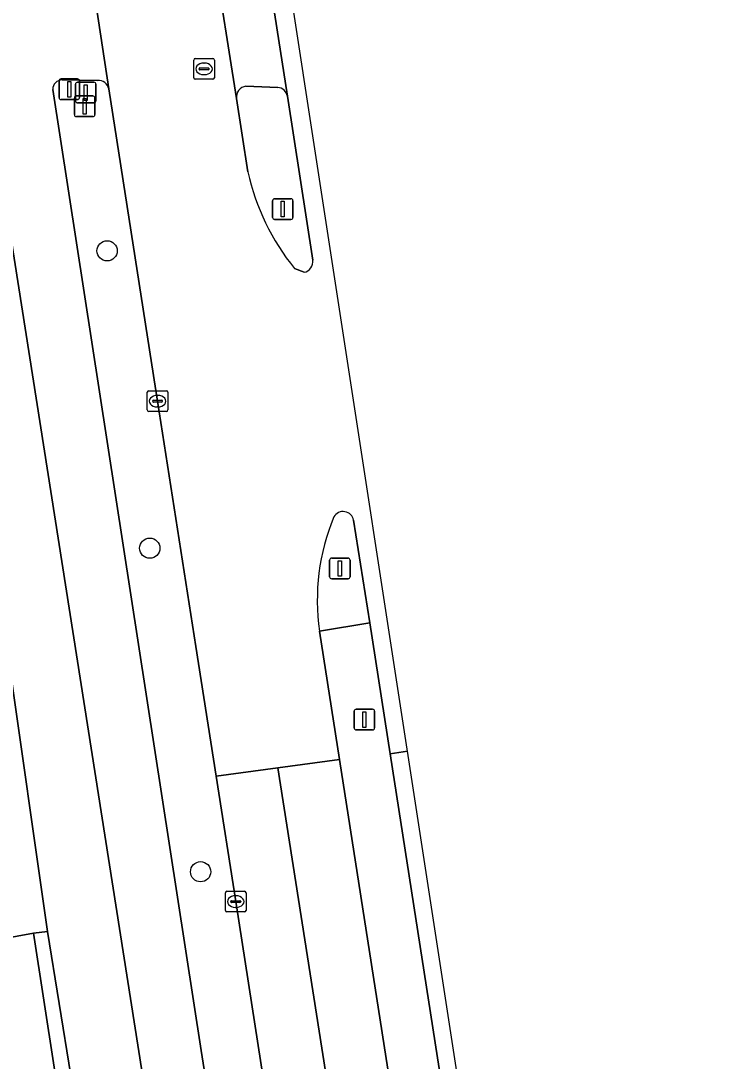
# Model space of a CAD drawing. Extents: x 160077 to 160948, y 386481 to 387498.
# Drawn here: x 160895.8 to 160929.7, y 386690.5 to 386740.8 of the extents above; entities that cross this region are included whole.
import ezdxf

# ---------------------------------------------------------------- set-up
doc = ezdxf.new("R2010")
doc.units = 0
for name, color, linetype in [('IMGEO_Berm_groen', 7, 'Continuous'), ('IMGEO_Boom', 7, 'Continuous'), ('IMGEO_Fietspad_gesloten', 7, 'Continuous'), ('IMGEO_Fietspad_open', 7, 'Continuous'), ('IMGEO_Groenvoorziening', 7, 'Continuous'), ('IMGEO_Haag', 7, 'Continuous'), ('IMGEO_Kolk', 7, 'Continuous'), ('IMGEO_Lichtmast', 7, 'Continuous'), ('IMGEO_Rijbaan_lokaal_gesloten', 7, 'Continuous'), ('IMGEO_Rioolput', 7, 'Continuous'), ('IMGEO_Verkeersbordpaal', 7, 'Continuous'), ('IMGEO_Verkeerseiland_open', 7, 'Continuous'), ('IMGEO_Verkeersregelinstallatiepaal', 7, 'Continuous'), ('IMGEO_Voetpad_open', 7, 'Continuous')]:
    doc.layers.add(name, color=color, linetype=linetype)

msp = doc.modelspace()

# ---------------------------------------------------------------- linework, layer by layer
at = {"layer": 'IMGEO_Berm_groen'}
for points in [[(160899.542, 386737.945), (160897.825, 386737.976)], [(160897.369, 386737.508), (160904.547, 386691.056), (160907.917, 386669.794)], [(160905.269, 386704.322), (160904.292, 386710.582), (160902.441, 386722.446), (160900.083, 386737.54)], [(160919.87, 386665.664), (160913.686, 386705.403), (160912.703, 386711.723), (160910.272, 386711.332), (160911.241, 386705.121), (160917.504, 386664.971), (160926.397, 386608.154), (160926.545, 386606.95)], [(160908.51, 386660.887), (160909.184, 386661.008), (160909.078, 386680.121), (160908.823, 386681.535), (160906.216, 386698.255), (160905.269, 386704.322)]]:
    msp.add_lwpolyline(points, dxfattribs=at)
for centre, radius, start, end in [((160897.839, 386737.507), 0.47, 91.67, 179.8181), ((160899.578, 386737.429), 0.517, 12.3703, 93.9917)]:
    msp.add_arc(centre, radius, start, end, dxfattribs=at)
at = {"layer": 'IMGEO_Boom'}
for centre in [(160900, 386729.712), (160902.062, 386715.337), (160904.52, 386699.698)]:
    msp.add_circle(centre, 0.489, dxfattribs=at)
at = {"layer": 'IMGEO_Fietspad_gesloten'}
for points in [[(160877.584, 386864.482), (160877.321, 386866.217), (160874.337, 386865.738), (160875.587, 386857.71), (160893.595, 386741.462), (160905.557, 386665.372)], [(160900.083, 386737.54), (160899.474, 386741.567), (160896.656, 386741.665), (160896.196, 386744.497), (160887.606, 386799.639), (160878.692, 386857.53)], [(160897.825, 386737.976), (160899.542, 386737.945)], [(160907.917, 386669.794), (160904.547, 386691.056), (160897.369, 386737.508)]]:
    msp.add_lwpolyline(points, dxfattribs=at)
for centre, radius, start, end in [((160897.839, 386737.507), 0.47, 91.67, 179.8181), ((160899.578, 386737.429), 0.517, 12.3703, 93.9917)]:
    msp.add_arc(centre, radius, start, end, dxfattribs=at)
at = {"layer": 'IMGEO_Fietspad_open'}
for points in [[(160905.147, 386744.116), (160906.258, 386737.073)], [(160908.716, 386737.184), (160907.682, 386743.81)], [(160906.708, 386737.674), (160908.25, 386737.611)]]:
    msp.add_lwpolyline(points, dxfattribs=at)
for centre, radius, start, end in [((160906.784, 386737.148), 0.531, 98.2269, 188.1248), ((160908.211, 386737.101), 0.511, 9.3294, 85.672)]:
    msp.add_arc(centre, radius, start, end, dxfattribs=at)
at = {"layer": 'IMGEO_Groenvoorziening'}
for points in [[(160893.377, 386711.381), (160887.176, 386711.697), (160885.313, 386700.781), (160885.867, 386695.239), (160888.959, 386695.352), (160896.449, 386696.733), (160897.116, 386696.815), (160895.208, 386710.246)], [(160896.449, 386696.733), (160888.959, 386695.352), (160885.28, 386608.177), (160891.657, 386607.918), (160891.698, 386608.749), (160896.742, 386608.572), (160901.347, 386608.411), (160901.328, 386607.526), (160908.775, 386607.224), (160901.675, 386654.025)], [(160897.116, 386696.815), (160896.449, 386696.733), (160901.498, 386663.925)], [(160901.498, 386663.925), (160896.449, 386696.733)], [(160902.35, 386664.385), (160900.422, 386676.33), (160899.395, 386682.694), (160898.239, 386689.852), (160897.116, 386696.815)]]:
    msp.add_lwpolyline(points, dxfattribs=at)
at = {"layer": 'IMGEO_Haag'}
msp.add_lwpolyline([(160900.422, 386676.33), (160899.395, 386682.694), (160898.239, 386689.852), (160897.116, 386696.815), (160896.449, 386696.733), (160901.498, 386663.925)], dxfattribs=at)
at = {"layer": 'IMGEO_Kolk'}
for p, q in [((160901.94, 386722.02), (160901.94, 386722.872)), ((160902.015, 386722.946), (160902.867, 386722.946)), ((160902.428, 386722.726), (160902.453, 386722.726)), ((160902.941, 386722.872), (160902.941, 386722.02)), ((160902.199, 386722.44), (160902.199, 386722.452)), ((160902.637, 386722.403), (160902.239, 386722.403)), ((160902.242, 386722.489), (160902.64, 386722.489)), ((160902.451, 386722.166), (160902.426, 386722.166)), ((160902.683, 386722.452), (160902.683, 386722.44)), ((160902.867, 386721.946), (160902.015, 386721.946)), ((160905.715, 386697.829), (160905.715, 386698.681)), ((160905.79, 386698.755), (160906.642, 386698.755)), ((160906.203, 386698.535), (160906.228, 386698.535)), ((160906.716, 386698.681), (160906.716, 386697.829)), ((160905.974, 386698.249), (160905.974, 386698.261)), ((160906.412, 386698.212), (160906.014, 386698.212)), ((160906.017, 386698.298), (160906.415, 386698.298)), ((160906.226, 386697.975), (160906.201, 386697.975)), ((160906.458, 386698.261), (160906.458, 386698.249)), ((160906.642, 386697.755), (160905.79, 386697.755))]:
    msp.add_line(p, q, dxfattribs=at)
for points in [[(160901.94, 386722.02), (160901.94, 386722.872)], [(160902.015, 386722.946), (160902.867, 386722.946)], [(160902.941, 386722.872), (160902.941, 386722.02)], [(160902.867, 386721.946), (160902.015, 386721.946)], [(160905.715, 386697.829), (160905.715, 386698.681)], [(160905.79, 386698.755), (160906.642, 386698.755)], [(160906.716, 386698.681), (160906.716, 386697.829)], [(160906.642, 386697.755), (160905.79, 386697.755)]]:
    msp.add_lwpolyline(points, dxfattribs=at)
for centre, radius, start, end in [((160902.017, 386722.87), 0.0765, 91.552, 178.448), ((160902.017, 386722.87), 0.0765, 91.552, 178.448), ((160902.865, 386722.87), 0.0765, 1.552, 88.448), ((160902.865, 386722.87), 0.0765, 1.552, 88.448), ((160902.239, 386722.449), 0.0403, 85.8775, 175.7526), ((160902.236, 386722.439), 0.0366, 178.938, 274.7102), ((160902.64, 386722.446), 0.043, 264.8664, 352.4533), ((160902.644, 386722.451), 0.0386, 1.7309, 96.639), ((160902.017, 386722.022), 0.0765, 181.552, 268.448), ((160902.017, 386722.022), 0.0765, 181.552, 268.448), ((160902.865, 386722.022), 0.0765, 271.552, 358.448), ((160902.865, 386722.022), 0.0765, 271.552, 358.448), ((160905.792, 386698.679), 0.0765, 91.552, 178.448), ((160905.792, 386698.679), 0.0765, 91.552, 178.448), ((160906.64, 386698.679), 0.0765, 1.552, 88.448), ((160906.64, 386698.679), 0.0765, 1.552, 88.448), ((160906.014, 386698.258), 0.0403, 85.8775, 175.7526), ((160906.011, 386698.248), 0.0366, 178.938, 274.7102), ((160906.415, 386698.255), 0.043, 264.8664, 352.4533), ((160906.419, 386698.26), 0.0386, 1.7309, 96.639), ((160905.792, 386697.831), 0.0765, 181.552, 268.448), ((160905.792, 386697.831), 0.0765, 181.552, 268.448), ((160906.64, 386697.831), 0.0765, 271.552, 358.448), ((160906.64, 386697.831), 0.0765, 271.552, 358.448)]:
    msp.add_arc(centre, radius, start, end, dxfattribs=at)
for centre, major_axis, ratio, start_param, end_param in [((160902.427, 386722.446), (-0.387, 0.002), 0.722429, 4.712389, 7.853982), ((160902.452, 386722.446), (-0.39, 0.002), 0.717154, 1.570796, 4.712389), ((160906.202, 386698.255), (-0.387, 0.002), 0.722429, 4.712389, 7.853982), ((160906.227, 386698.255), (-0.39, 0.002), 0.717154, 1.570796, 4.712389)]:
    msp.add_ellipse(centre, major_axis=major_axis, ratio=ratio, start_param=start_param, end_param=end_param, dxfattribs=at)
at = {"layer": 'IMGEO_Lichtmast'}
for p, q in [((160907.995, 386731.331), (160907.995, 386732.131)), ((160907.995, 386732.131), (160907.995, 386731.331)), ((160908.095, 386732.231), (160908.885, 386732.231)), ((160908.885, 386732.231), (160908.095, 386732.231)), ((160908.985, 386732.131), (160908.985, 386731.331)), ((160908.985, 386731.331), (160908.985, 386732.131)), ((160908.885, 386731.231), (160908.095, 386731.231)), ((160908.095, 386731.231), (160908.885, 386731.231))]:
    msp.add_line(p, q, dxfattribs=at)
msp.add_lwpolyline([(160908.415, 386732.106), (160908.565, 386732.106), (160908.565, 386731.356), (160908.415, 386731.356), (160908.415, 386732.106)], dxfattribs=at)
for centre, start, end in [((160908.095, 386732.131), 90, 180), ((160908.095, 386732.131), 90, 180), ((160908.885, 386732.131), 0, 90), ((160908.885, 386732.131), 360, 90), ((160908.095, 386731.331), 180, 270), ((160908.095, 386731.331), 180, 270), ((160908.885, 386731.331), 270, 0), ((160908.885, 386731.331), 270, 0)]:
    msp.add_arc(centre, 0.1, start, end, dxfattribs=at)
at = {"layer": 'IMGEO_Rijbaan_lokaal_gesloten'}
for points in [[(160911.917, 386716.69), (160912.703, 386711.723), (160913.686, 386705.403), (160914.518, 386705.52), (160914.501, 386705.629), (160887.77, 386879.356), (160883.793, 386903.906), (160869.094, 386978.618), (160851.673, 387075.841), (160841.78, 387131.053)], [(160888.436, 386866.22), (160888.964, 386862.792), (160889.533, 386859.4), (160889.543, 386859.337), (160889.777, 386857.919), (160897.593, 386808.162), (160906.712, 386750), (160907.619, 386744.213), (160907.682, 386743.81), (160908.716, 386737.184), (160909.941, 386729.264)], [(160906.806, 386733.533), (160906.258, 386737.073), (160905.147, 386744.116), (160902.158, 386744.164), (160899.06, 386744.215), (160899.474, 386741.567), (160900.083, 386737.54), (160902.441, 386722.446), (160904.292, 386710.582), (160905.269, 386704.322), (160908.255, 386704.721), (160911.241, 386705.121), (160910.272, 386711.332)], [(160909.523, 386728.674), (160909.06, 386728.851)]]:
    msp.add_lwpolyline(points, dxfattribs=at)
for points in [[(160929.683, 386606.968), (160914.518, 386705.52), (160913.686, 386705.403), (160919.87, 386665.664), (160928.692, 386608.878), (160928.998, 386607.004)], [(160911.241, 386705.121), (160908.255, 386704.721), (160915.415, 386659.038), (160923.401, 386607.114), (160926.545, 386606.95), (160926.397, 386608.154), (160917.504, 386664.971)], [(160908.255, 386704.721), (160905.269, 386704.322), (160906.216, 386698.255), (160908.823, 386681.535), (160909.078, 386680.121), (160913.334, 386652.515), (160917.077, 386628.612), (160917.763, 386624.203), (160917.795, 386623.999), (160917.972, 386622.499), (160918.77, 386613.294), (160919.147, 386609.053), (160919.217, 386608.112), (160919.209, 386607.333), (160923.401, 386607.114), (160915.415, 386659.038)]]:
    msp.add_lwpolyline(points, close=True, dxfattribs=at)
for centre, radius, start, end in [((160917.87, 386735.976), 11.331, 192.4511, 218.963), ((160909.415, 386729.194), 0.531, 281.7809, 7.5859), ((160911.41, 386716.595), 0.515, 10.5765, 150.6544), ((160920.503, 386712.855), 10.344, 157.2931, 188.4671)]:
    msp.add_arc(centre, radius, start, end, dxfattribs=at)
at = {"layer": 'IMGEO_Rioolput'}
for p, q in [((160904.185, 386738.082), (160904.185, 386738.934)), ((160904.26, 386739.008), (160905.112, 386739.008)), ((160904.673, 386738.788), (160904.698, 386738.788)), ((160905.186, 386738.934), (160905.186, 386738.082)), ((160904.444, 386738.502), (160904.444, 386738.514)), ((160904.882, 386738.465), (160904.484, 386738.465)), ((160904.487, 386738.551), (160904.885, 386738.551)), ((160904.696, 386738.228), (160904.671, 386738.228)), ((160904.928, 386738.514), (160904.928, 386738.502)), ((160905.112, 386738.008), (160904.26, 386738.008))]:
    msp.add_line(p, q, dxfattribs=at)
for points in [[(160904.185, 386738.082), (160904.185, 386738.934)], [(160904.26, 386739.008), (160905.112, 386739.008)], [(160905.186, 386738.934), (160905.186, 386738.082)], [(160905.112, 386738.008), (160904.26, 386738.008)]]:
    msp.add_lwpolyline(points, dxfattribs=at)
for centre, radius, start, end in [((160904.262, 386738.932), 0.0765, 91.552, 178.448), ((160904.262, 386738.932), 0.0765, 91.552, 178.448), ((160905.11, 386738.932), 0.0765, 1.552, 88.448), ((160905.11, 386738.932), 0.0765, 1.552, 88.448), ((160904.484, 386738.511), 0.0403, 85.8775, 175.7526), ((160904.481, 386738.501), 0.0366, 178.938, 274.7102), ((160904.885, 386738.508), 0.043, 264.8664, 352.4533), ((160904.889, 386738.513), 0.0386, 1.7309, 96.639), ((160904.262, 386738.084), 0.0765, 181.552, 268.448), ((160904.262, 386738.084), 0.0765, 181.552, 268.448), ((160905.11, 386738.084), 0.0765, 271.552, 358.448), ((160905.11, 386738.084), 0.0765, 271.552, 358.448)]:
    msp.add_arc(centre, radius, start, end, dxfattribs=at)
for centre, major_axis, ratio, start_param, end_param in [((160904.672, 386738.508), (-0.387, 0.002), 0.722429, 4.712389, 7.853982), ((160904.697, 386738.508), (-0.39, 0.002), 0.717154, 1.570796, 4.712389)]:
    msp.add_ellipse(centre, major_axis=major_axis, ratio=ratio, start_param=start_param, end_param=end_param, dxfattribs=at)
at = {"layer": 'IMGEO_Verkeersbordpaal'}
for p, q in [((160898.518, 386737.198), (160899.308, 386737.198)), ((160899.308, 386737.198), (160898.518, 386737.198)), ((160898.418, 386736.298), (160898.418, 386737.098)), ((160898.418, 386737.098), (160898.418, 386736.298)), ((160899.408, 386737.098), (160899.408, 386736.298)), ((160899.408, 386736.298), (160899.408, 386737.098)), ((160899.308, 386736.198), (160898.518, 386736.198)), ((160898.518, 386736.198), (160899.308, 386736.198))]:
    msp.add_line(p, q, dxfattribs=at)
msp.add_lwpolyline([(160898.838, 386737.073), (160898.988, 386737.073), (160898.988, 386736.323), (160898.838, 386736.323), (160898.838, 386737.073)], dxfattribs=at)
for centre, start, end in [((160898.518, 386737.098), 90, 180), ((160898.518, 386737.098), 90, 180), ((160899.308, 386737.098), 0, 90), ((160899.308, 386737.098), 360, 90), ((160898.518, 386736.298), 180, 270), ((160898.518, 386736.298), 180, 270), ((160899.308, 386736.298), 270, 0), ((160899.308, 386736.298), 270, 0)]:
    msp.add_arc(centre, 0.1, start, end, dxfattribs=at)
at = {"layer": 'IMGEO_Verkeerseiland_open'}
for points in [[(160908.25, 386737.611), (160906.708, 386737.674)], [(160909.941, 386729.264), (160908.716, 386737.184)], [(160906.258, 386737.073), (160906.806, 386733.533)], [(160909.06, 386728.851), (160909.523, 386728.674)], [(160910.272, 386711.332), (160912.703, 386711.723), (160911.917, 386716.69)]]:
    msp.add_lwpolyline(points, dxfattribs=at)
for centre, radius, start, end in [((160906.784, 386737.148), 0.531, 98.2269, 188.1248), ((160908.211, 386737.101), 0.511, 9.3294, 85.672), ((160917.87, 386735.976), 11.331, 192.4511, 218.963), ((160909.415, 386729.194), 0.531, 281.7809, 7.5859), ((160911.41, 386716.595), 0.515, 10.5765, 150.6544), ((160920.503, 386712.855), 10.344, 157.2931, 188.4671)]:
    msp.add_arc(centre, radius, start, end, dxfattribs=at)
at = {"layer": 'IMGEO_Verkeersregelinstallatiepaal'}
for p, q in [((160897.676, 386737.123), (160897.676, 386737.923)), ((160897.676, 386737.923), (160897.676, 386737.123)), ((160897.776, 386738.023), (160898.566, 386738.023)), ((160898.566, 386738.023), (160897.776, 386738.023)), ((160898.471, 386736.962), (160898.471, 386737.762)), ((160898.471, 386737.762), (160898.471, 386736.962)), ((160898.571, 386737.862), (160899.361, 386737.862)), ((160899.361, 386737.862), (160898.571, 386737.862)), ((160898.666, 386737.923), (160898.666, 386737.123)), ((160898.666, 386737.123), (160898.666, 386737.923)), ((160899.461, 386737.762), (160899.461, 386736.962)), ((160899.461, 386736.962), (160899.461, 386737.762)), ((160898.566, 386737.023), (160897.776, 386737.023)), ((160897.776, 386737.023), (160898.566, 386737.023)), ((160899.361, 386736.862), (160898.571, 386736.862)), ((160898.571, 386736.862), (160899.361, 386736.862)), ((160910.755, 386713.959), (160910.755, 386714.759)), ((160910.755, 386714.759), (160910.755, 386713.959)), ((160910.855, 386714.859), (160911.645, 386714.859)), ((160911.645, 386714.859), (160910.855, 386714.859)), ((160911.745, 386714.759), (160911.745, 386713.959)), ((160911.745, 386713.959), (160911.745, 386714.759)), ((160911.645, 386713.859), (160910.855, 386713.859)), ((160910.855, 386713.859), (160911.645, 386713.859)), ((160912.04, 386707.552), (160912.83, 386707.552)), ((160912.83, 386707.552), (160912.04, 386707.552)), ((160911.94, 386706.652), (160911.94, 386707.452)), ((160911.94, 386707.452), (160911.94, 386706.652)), ((160912.93, 386707.452), (160912.93, 386706.652)), ((160912.93, 386706.652), (160912.93, 386707.452)), ((160912.83, 386706.552), (160912.04, 386706.552)), ((160912.04, 386706.552), (160912.83, 386706.552))]:
    msp.add_line(p, q, dxfattribs=at)
for points in [[(160898.096, 386737.898), (160898.246, 386737.898), (160898.246, 386737.148), (160898.096, 386737.148), (160898.096, 386737.898)], [(160898.891, 386737.737), (160899.041, 386737.737), (160899.041, 386736.987), (160898.891, 386736.987), (160898.891, 386737.737)], [(160911.175, 386714.734), (160911.325, 386714.734), (160911.325, 386713.984), (160911.175, 386713.984), (160911.175, 386714.734)], [(160912.36, 386707.427), (160912.51, 386707.427), (160912.51, 386706.677), (160912.36, 386706.677), (160912.36, 386707.427)]]:
    msp.add_lwpolyline(points, dxfattribs=at)
for centre, start, end in [((160897.776, 386737.923), 90, 180), ((160897.776, 386737.923), 90, 180), ((160898.571, 386737.762), 90, 180), ((160898.571, 386737.762), 90, 180), ((160898.566, 386737.923), 0, 90), ((160898.566, 386737.923), 360, 90), ((160899.361, 386737.762), 0, 90), ((160899.361, 386737.762), 360, 90), ((160897.776, 386737.123), 180, 270), ((160897.776, 386737.123), 180, 270), ((160898.571, 386736.962), 180, 270), ((160898.571, 386736.962), 180, 270), ((160898.566, 386737.123), 270, 0), ((160898.566, 386737.123), 270, 0), ((160899.361, 386736.962), 270, 0), ((160899.361, 386736.962), 270, 0), ((160910.855, 386714.759), 90, 180), ((160910.855, 386714.759), 90, 180), ((160911.645, 386714.759), 0, 90), ((160911.645, 386714.759), 360, 90), ((160910.855, 386713.959), 180, 270), ((160910.855, 386713.959), 180, 270), ((160911.645, 386713.959), 270, 0), ((160911.645, 386713.959), 270, 0), ((160912.04, 386707.452), 90, 180), ((160912.04, 386707.452), 90, 180), ((160912.83, 386707.452), 0, 90), ((160912.83, 386707.452), 360, 90), ((160912.04, 386706.652), 180, 270), ((160912.04, 386706.652), 180, 270), ((160912.83, 386706.652), 270, 0), ((160912.83, 386706.652), 270, 0)]:
    msp.add_arc(centre, 0.1, start, end, dxfattribs=at)
at = {"layer": 'IMGEO_Voetpad_open'}
for points in [[(160905.557, 386665.372), (160893.595, 386741.462), (160875.587, 386857.71)], [(160889.589, 386745.789), (160890.457, 386740.284), (160890.92, 386737.359), (160891.128, 386736.046), (160891.576, 386733.209), (160894.325, 386715.828), (160895.208, 386710.246), (160897.116, 386696.815), (160898.239, 386689.852), (160899.395, 386682.694), (160900.422, 386676.33), (160902.35, 386664.385)]]:
    msp.add_lwpolyline(points, dxfattribs=at)

doc.saveas('drawing.dxf')
